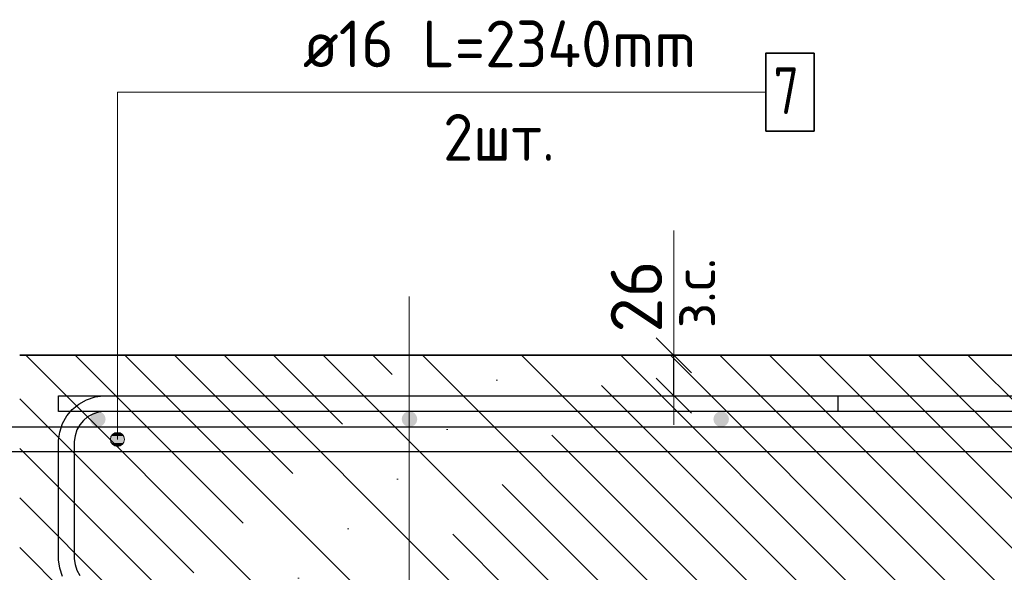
# Model space of a CAD drawing. Header units: metres. Extents: x -38 to 97, y -15 to 21.
# Tile 266 of 276: x 88.563 to 89.195, y -5.37 to -5.015. Entities that reach past the tile are written whole.
import ezdxf

# ---------------------------------------------------------------- set-up
doc = ezdxf.new("R2010")
doc.units = ezdxf.units.M
doc.header["$PDMODE"] = 65
doc.linetypes.add('______11', pattern=[0.5, 0.4, -0.05, 0, -0.05])
doc.linetypes.add('______5', pattern=[1.1, 0.8, -0.1, 0.1, -0.1])
for name, color, linetype, lineweight in [('XR$4$Арм. стержнями верхней зоны', 180, 'Continuous', 35), ('XR$4$Арм.стержн. Арматура края', 96, 'Continuous', 35), ('XR$4$Арм.стержн.горизонт. 1', 180, 'Continuous', 35), ('XR$4$Осевая линия (1)', 7, '______5', 13), ('XR$4$Размерная линия_ общее', 7, 'Continuous', 13), ('XR$5$Арм. стержнями верхней зоны', 180, 'Continuous', 35), ('XR$5$Арм.стержн. Арматура края', 96, 'Continuous', 35), ('XR$5$Арм.стержн.горизонт. 1', 180, 'Continuous', 35), ('XR$5$Осевая линия (1)', 7, '______5', 13), ('XR$5$Размерная линия_ общее', 7, 'Continuous', 13)]:
    doc.layers.add(name, color=color, linetype=linetype, lineweight=lineweight)
doc.styles.add('ISOCPEUR', font='txt')
doc.dimstyles.new('DIMSTYLE_11', dxfattribs={"dimtxt": 0.033, "dimasz": 0.0375, "dimexe": 0, "dimexo": 0, "dimgap": 0.0165, "dimtad": 2, "dimdec": 0, "dimlfac": 1000, "dimrnd": 1, "dimzin": 12, "dimdsep": 46, "dimtxsty": 'ISOCPEUR', "dimblk1": 'ALL_ML_STRICH', "dimblk2": 'ALL_ML_STRICH', "dimsah": 1, "dimcen": 0, "dimclrd": 7, "dimclre": 256, "dimclrt": 7, "dimadec": 0, "dimazin": 0, "dimtfac": 1, "dimtdec": 0, "dimtix": 1, "dimtmove": 2, "dimatfit": 3, "dimfxl": 0, "dimtvp": 1.2, "dimtzin": 0, "dimlwd": 0, "dimlwe": -3, "dimarcsym": 0})
pattern_1 = [(135, (0, 0), (-0.031819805, -0.031819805), [0.4, -0.05, 0, -0.05]), (135, (-0.01591, -0.01591), (-0.031819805, -0.031819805), [0.8, -0.1, 0.1, -0.1])]

# ---------------------------------------------------------------- blocks, each defined once
blk = doc.blocks.new('ALL_ML_STRICH')
at = {"color": 0, "linetype": 'ByBlock', "lineweight": -2}
for p, q in [((0, -0.5), (0, 0.5)), ((-0.3, -0.3), (0.3, 0.3)), ((-1, 0), (0.5, 0))]:
    blk.add_line(p, q, dxfattribs=at)
blk = doc.blocks.new('*D476')
at = {"layer": 'DEFPOINTS', "color": 7, "linetype": 'Continuous', "lineweight": 13, "transparency": 33554687}
for p in [(88.94284, -5.23081), (88.94284, -5.25681), (88.98283, -5.25681)]:
    blk.add_point(p, dxfattribs=at)
at = {"layer": 'XR$4$Размерная линия_ общее', "color": 253, "linetype": 'Continuous', "lineweight": -2, "true_color": 0xa0a0a0, "transparency": 33554687}
for p, q in [((88.96284, -5.23081), (88.98283, -5.23081)), ((88.96284, -5.25681), (88.98283, -5.25681))]:
    blk.add_line(p, q, dxfattribs=at)
at = {"layer": 'XR$4$Размерная линия_ общее', "color": 7, "linetype": 'Continuous', "lineweight": -2, "transparency": 33554687}
blk.add_line((88.98283, -5.25681), (88.98283, -5.23081), dxfattribs=at)
at = {"layer": 'XR$4$Размерная линия_ общее', "color": 7, "linetype": 'Continuous', "lineweight": 13, "transparency": 33554687, "xscale": 0.0375, "yscale": 0.0375, "zscale": 0.0375}
for p, rotation in [((88.98283, -5.23081), 90), ((88.98283, -5.25681), 270)]:
    blk.add_blockref('ALL_ML_STRICH', p, dxfattribs=dict(at, rotation=rotation))
at = {"layer": 'XR$4$Размерная линия_ общее', "color": 7, "linetype": 'Continuous', "lineweight": 13, "transparency": 33554687, "insert": (88.98236, -5.21345), "char_height": 0.027, "width": 0.00135, "attachment_point": 1, "rotation": 90, "line_spacing_factor": 0.60241, "style": 'ISOCPEUR'}
blk.add_mtext('з.с.', dxfattribs=at)
at = {"layer": 'XR$4$Размерная линия_ общее', "color": 7, "linetype": 'Continuous', "lineweight": 13, "transparency": 33554687, "insert": (88.95883, -5.19308), "char_height": 0.033, "width": 0.066, "attachment_point": 5, "rotation": 90, "style": 'ISOCPEUR'}
blk.add_mtext('\\A1;{26}', dxfattribs=at)
blk = doc.blocks.new('*D799')
at = {"layer": 'DEFPOINTS', "color": 7, "linetype": 'Continuous', "lineweight": 13, "transparency": 33554687}
for p in [(88.94284, -5.23081), (88.94284, -5.25681), (88.98283, -5.25681)]:
    blk.add_point(p, dxfattribs=at)
at = {"layer": 'XR$5$Размерная линия_ общее', "color": 253, "linetype": 'Continuous', "lineweight": -2, "true_color": 0xa0a0a0, "transparency": 33554687}
for p, q in [((88.96284, -5.23081), (88.98283, -5.23081)), ((88.96284, -5.25681), (88.98283, -5.25681))]:
    blk.add_line(p, q, dxfattribs=at)
at = {"layer": 'XR$5$Размерная линия_ общее', "color": 7, "linetype": 'Continuous', "lineweight": -2, "transparency": 33554687}
blk.add_line((88.98283, -5.25681), (88.98283, -5.23081), dxfattribs=at)
at = {"layer": 'XR$5$Размерная линия_ общее', "color": 7, "linetype": 'Continuous', "lineweight": 13, "transparency": 33554687, "xscale": 0.0375, "yscale": 0.0375, "zscale": 0.0375}
for p, rotation in [((88.98283, -5.23081), 90), ((88.98283, -5.25681), 270)]:
    blk.add_blockref('ALL_ML_STRICH', p, dxfattribs=dict(at, rotation=rotation))
at = {"layer": 'XR$5$Размерная линия_ общее', "color": 7, "linetype": 'Continuous', "lineweight": 13, "transparency": 33554687, "insert": (88.98236, -5.21345), "char_height": 0.027, "width": 0.00135, "attachment_point": 1, "rotation": 90, "line_spacing_factor": 0.60241, "style": 'ISOCPEUR'}
blk.add_mtext('з.с.', dxfattribs=at)
at = {"layer": 'XR$5$Размерная линия_ общее', "color": 7, "linetype": 'Continuous', "lineweight": 13, "transparency": 33554687, "insert": (88.95883, -5.19308), "char_height": 0.033, "width": 0.066, "attachment_point": 5, "rotation": 90, "style": 'ISOCPEUR'}
blk.add_mtext('\\A1;{26}', dxfattribs=at)

msp = doc.modelspace()

# ---------------------------------------------------------------- hatches: boundary and pattern name
at = {"linetype": 'Continuous', "lineweight": 13, "transparency": 33554687}
h = msp.add_hatch(dxfattribs=at)
h.set_pattern_fill('__________540', scale=0.015, style=0, pattern_type=2)
h.set_pattern_definition(pattern_1)
h.paths.add_polyline_path([(88.56308, -5.23081), (88.56308, -5.43081), (89.68134, -5.43081), (89.68134, -5.23081)], flags=0)
h = msp.add_hatch(dxfattribs=at)
h.set_pattern_fill('__________540', scale=0.015, style=0, pattern_type=2)
h.set_pattern_definition(pattern_1)
h.paths.add_polyline_path([(88.56308, -5.23081), (88.56308, -5.43081), (89.68134, -5.43081), (89.68134, -5.23081)], flags=0)
at = {"layer": 'XR$4$Арм. стержнями верхней зоны', "linetype": 'Continuous', "lineweight": 50, "transparency": 33554687}
for points in [[(88.6182, -5.27181), (88.61782, -5.2699), (88.61674, -5.26827), (88.61512, -5.26719), (88.6132, -5.26681), (88.61129, -5.26719), (88.60967, -5.26827), (88.60858, -5.2699), (88.6082, -5.27181), (88.60858, -5.27372), (88.60967, -5.27535), (88.61129, -5.27643), (88.6132, -5.27681), (88.61512, -5.27643), (88.61674, -5.27535), (88.61782, -5.27372)], [(88.8182, -5.27181), (88.81782, -5.2699), (88.81674, -5.26827), (88.81512, -5.26719), (88.8132, -5.26681), (88.81129, -5.26719), (88.80967, -5.26827), (88.80858, -5.2699), (88.8082, -5.27181), (88.80858, -5.27372), (88.80967, -5.27535), (88.81129, -5.27643), (88.8132, -5.27681), (88.81512, -5.27643), (88.81674, -5.27535), (88.81782, -5.27372)], [(89.0182, -5.27181), (89.01782, -5.2699), (89.01674, -5.26827), (89.01512, -5.26719), (89.0132, -5.26681), (89.01129, -5.26719), (89.00967, -5.26827), (89.00858, -5.2699), (89.0082, -5.27181), (89.00858, -5.27372), (89.00967, -5.27535), (89.01129, -5.27643), (89.0132, -5.27681), (89.01512, -5.27643), (89.01674, -5.27535), (89.01782, -5.27372)]]:
    msp.add_hatch(color=4, dxfattribs=at).paths.add_polyline_path(points)
at = {"layer": 'XR$4$Арм.стержн.горизонт. 1', "linetype": 'Continuous', "lineweight": 13, "transparency": 33554687}
for points in [[(88.62805, -5.28094), (88.62355, -5.28094), (88.62193, -5.28256)], [(88.62805, -5.28094), (88.62193, -5.28256), (88.62967, -5.28256)], [(88.62805, -5.28094), (88.62355, -5.28094), (88.62193, -5.28256)], [(88.62805, -5.28094), (88.62193, -5.28256), (88.62967, -5.28256)], [(88.62355, -5.28094), (88.62805, -5.28094), (88.6258, -5.28031)], [(88.62355, -5.28094), (88.62805, -5.28094), (88.6258, -5.28031)], [(88.62967, -5.28256), (88.62193, -5.28256), (88.6213, -5.28481)], [(88.62967, -5.28256), (88.6213, -5.28481), (88.6303, -5.28481)], [(88.62967, -5.28256), (88.62193, -5.28256), (88.6213, -5.28481)], [(88.62967, -5.28256), (88.6213, -5.28481), (88.6303, -5.28481)], [(88.6303, -5.28481), (88.6213, -5.28481), (88.62193, -5.28706)], [(88.6303, -5.28481), (88.6213, -5.28481), (88.62193, -5.28706)], [(88.6303, -5.28481), (88.62193, -5.28706), (88.62967, -5.28706)], [(88.6303, -5.28481), (88.62193, -5.28706), (88.62967, -5.28706)], [(88.62967, -5.28706), (88.62193, -5.28706), (88.62355, -5.28868)], [(88.62967, -5.28706), (88.62193, -5.28706), (88.62355, -5.28868)], [(88.62967, -5.28706), (88.62355, -5.28868), (88.62805, -5.28868)], [(88.62967, -5.28706), (88.62355, -5.28868), (88.62805, -5.28868)], [(88.62805, -5.28868), (88.62355, -5.28868), (88.6258, -5.28931)], [(88.62805, -5.28868), (88.62355, -5.28868), (88.6258, -5.28931)]]:
    msp.add_hatch(color=7, dxfattribs=at).paths.add_polyline_path(points)
at = {"layer": 'XR$5$Арм. стержнями верхней зоны', "linetype": 'Continuous', "lineweight": 50, "transparency": 33554687}
for points in [[(88.6182, -5.27181), (88.61782, -5.2699), (88.61674, -5.26827), (88.61512, -5.26719), (88.6132, -5.26681), (88.61129, -5.26719), (88.60967, -5.26827), (88.60858, -5.2699), (88.6082, -5.27181), (88.60858, -5.27372), (88.60967, -5.27535), (88.61129, -5.27643), (88.6132, -5.27681), (88.61512, -5.27643), (88.61674, -5.27535), (88.61782, -5.27372)], [(88.8182, -5.27181), (88.81782, -5.2699), (88.81674, -5.26827), (88.81512, -5.26719), (88.8132, -5.26681), (88.81129, -5.26719), (88.80967, -5.26827), (88.80858, -5.2699), (88.8082, -5.27181), (88.80858, -5.27372), (88.80967, -5.27535), (88.81129, -5.27643), (88.8132, -5.27681), (88.81512, -5.27643), (88.81674, -5.27535), (88.81782, -5.27372)], [(89.0182, -5.27181), (89.01782, -5.2699), (89.01674, -5.26827), (89.01512, -5.26719), (89.0132, -5.26681), (89.01129, -5.26719), (89.00967, -5.26827), (89.00858, -5.2699), (89.0082, -5.27181), (89.00858, -5.27372), (89.00967, -5.27535), (89.01129, -5.27643), (89.0132, -5.27681), (89.01512, -5.27643), (89.01674, -5.27535), (89.01782, -5.27372)]]:
    msp.add_hatch(color=4, dxfattribs=at).paths.add_polyline_path(points)
at = {"layer": 'XR$5$Арм.стержн.горизонт. 1', "linetype": 'Continuous', "lineweight": 13, "transparency": 33554687}
for points in [[(88.62805, -5.28094), (88.62355, -5.28094), (88.62193, -5.28256)], [(88.62805, -5.28094), (88.62193, -5.28256), (88.62967, -5.28256)], [(88.62805, -5.28094), (88.62355, -5.28094), (88.62193, -5.28256)], [(88.62805, -5.28094), (88.62193, -5.28256), (88.62967, -5.28256)], [(88.62355, -5.28094), (88.62805, -5.28094), (88.6258, -5.28031)], [(88.62355, -5.28094), (88.62805, -5.28094), (88.6258, -5.28031)], [(88.62967, -5.28256), (88.62193, -5.28256), (88.6213, -5.28481)], [(88.62967, -5.28256), (88.6213, -5.28481), (88.6303, -5.28481)], [(88.62967, -5.28256), (88.62193, -5.28256), (88.6213, -5.28481)], [(88.62967, -5.28256), (88.6213, -5.28481), (88.6303, -5.28481)], [(88.6303, -5.28481), (88.6213, -5.28481), (88.62193, -5.28706)], [(88.6303, -5.28481), (88.6213, -5.28481), (88.62193, -5.28706)], [(88.6303, -5.28481), (88.62193, -5.28706), (88.62967, -5.28706)], [(88.6303, -5.28481), (88.62193, -5.28706), (88.62967, -5.28706)], [(88.62967, -5.28706), (88.62193, -5.28706), (88.62355, -5.28868)], [(88.62967, -5.28706), (88.62193, -5.28706), (88.62355, -5.28868)], [(88.62967, -5.28706), (88.62355, -5.28868), (88.62805, -5.28868)], [(88.62967, -5.28706), (88.62355, -5.28868), (88.62805, -5.28868)], [(88.62805, -5.28868), (88.62355, -5.28868), (88.6258, -5.28931)], [(88.62805, -5.28868), (88.62355, -5.28868), (88.6258, -5.28931)]]:
    msp.add_hatch(color=7, dxfattribs=at).paths.add_polyline_path(points)

# ---------------------------------------------------------------- linework, layer by layer
at = {"color": 7, "linetype": 'Continuous', "lineweight": 13, "transparency": 33554687}
msp.add_line((88.98283, -5.23081), (88.98283, -5.15081), dxfattribs=at)
msp.add_line((88.98283, -5.23081), (88.98283, -5.15081), dxfattribs=at)
at = {"color": 7, "linetype": 'Continuous', "lineweight": 35, "transparency": 33554687}
msp.add_line((89.68134, -5.23081), (88.56308, -5.23081), dxfattribs=at)
msp.add_line((89.68134, -5.23081), (88.56308, -5.23081), dxfattribs=at)
at = {"layer": 'XR$4$Арм. стержнями верхней зоны', "color": 4, "linetype": 'Continuous', "lineweight": 25, "transparency": 33554687}
msp.add_lwpolyline([(88.58808, -5.25681), (89.68634, -5.25681), (89.68634, -5.26681), (88.58808, -5.26681), (88.58808, -5.25681)], dxfattribs=at)
msp.add_lwpolyline([(88.58808, -5.25681), (89.68634, -5.25681), (89.68634, -5.26681), (88.58808, -5.26681), (88.58808, -5.25681)], dxfattribs=at)
at = {"layer": 'XR$4$Арм.стержн. Арматура края', "color": 4, "linetype": 'Continuous', "lineweight": 25, "transparency": 33554687}
msp.add_lwpolyline([(88.5906, -5.3729), (88.58881, -5.36746), (88.58808, -5.36225), (88.58808, -5.28537), (88.58881, -5.28016), (88.5906, -5.27472), (88.59341, -5.26971), (88.59685, -5.26558), (88.60098, -5.26213), (88.60599, -5.25933), (88.61143, -5.25754), (88.61665, -5.25681), (89.08808, -5.25681), (89.08808, -5.26681), (88.61734, -5.26681), (88.6137, -5.26732), (88.61004, -5.26852), (88.60668, -5.2704), (88.60395, -5.27268), (88.60168, -5.27541), (88.5998, -5.27876), (88.59859, -5.28243), (88.59808, -5.28607), (88.59808, -5.36155), (88.59859, -5.36519), (88.5998, -5.36885), (88.60168, -5.37221)], dxfattribs=at)
msp.add_lwpolyline([(88.5906, -5.3729), (88.58881, -5.36746), (88.58808, -5.36225), (88.58808, -5.28537), (88.58881, -5.28016), (88.5906, -5.27472), (88.59341, -5.26971), (88.59685, -5.26558), (88.60098, -5.26213), (88.60599, -5.25933), (88.61143, -5.25754), (88.61665, -5.25681), (89.08808, -5.25681), (89.08808, -5.26681), (88.61734, -5.26681), (88.6137, -5.26732), (88.61004, -5.26852), (88.60668, -5.2704), (88.60395, -5.27268), (88.60168, -5.27541), (88.5998, -5.27876), (88.59859, -5.28243), (88.59808, -5.28607), (88.59808, -5.36155), (88.59859, -5.36519), (88.5998, -5.36885), (88.60168, -5.37221)], dxfattribs=at)
at = {"layer": 'XR$4$Арм.стержн.горизонт. 1', "color": 7, "linetype": 'Continuous', "lineweight": 13, "transparency": 33554687}
for p, q in [((88.6258, -5.06189), (89.0418, -5.06189)), ((88.6258, -5.06189), (88.6258, -5.28481)), ((88.6258, -5.06189), (88.6258, -5.28481)), ((88.6258, -5.28031), (88.6258, -5.28031)), ((88.6258, -5.28031), (88.6258, -5.28031)), ((88.6213, -5.28481), (88.6213, -5.28481)), ((88.6213, -5.28481), (88.6213, -5.28481)), ((88.6303, -5.28481), (88.6303, -5.28481)), ((88.6303, -5.28481), (88.6303, -5.28481)), ((88.6258, -5.28931), (88.6258, -5.28931)), ((88.6258, -5.28931), (88.6258, -5.28931))]:
    msp.add_line(p, q, dxfattribs=at)
at = {"layer": 'XR$4$Арм.стержн.горизонт. 1', "color": 7, "linetype": 'Continuous', "lineweight": 35, "transparency": 33554687}
msp.add_lwpolyline([(89.0418, -5.08689), (89.0728, -5.08689), (89.0728, -5.03689), (89.0418, -5.03689), (89.0418, -5.08689)], dxfattribs=at)
at = {"layer": 'XR$4$Арм.стержн.горизонт. 1', "color": 7, "linetype": 'Continuous', "lineweight": 25, "transparency": 33554687}
msp.add_lwpolyline([(89.60308, -5.29281), (87.26308, -5.29281), (87.26308, -5.27681), (89.60308, -5.27681), (89.60308, -5.29281)], dxfattribs=at)
msp.add_lwpolyline([(89.60308, -5.29281), (87.26308, -5.29281), (87.26308, -5.27681), (89.60308, -5.27681), (89.60308, -5.29281)], dxfattribs=at)
at = {"layer": 'XR$4$Арм.стержн.горизонт. 1', "color": 7, "linetype": 'Continuous', "lineweight": 13, "transparency": 33554687}
msp.add_circle((88.6258, -5.28481), 0.0045, dxfattribs=at)
msp.add_circle((88.6258, -5.28481), 0.0045, dxfattribs=at)
at = {"layer": 'XR$4$Осевая линия (1)', "color": 253, "linetype": '______11', "lineweight": 13, "true_color": 0xa0a0a0, "transparency": 33554687}
msp.add_line((88.81308, -5.19315), (88.81308, -5.69021), dxfattribs=at)
at = {"layer": 'XR$5$Арм. стержнями верхней зоны', "color": 4, "linetype": 'Continuous', "lineweight": 25, "transparency": 33554687}
msp.add_lwpolyline([(88.58808, -5.25681), (89.68634, -5.25681), (89.68634, -5.26681), (88.58808, -5.26681), (88.58808, -5.25681)], dxfattribs=at)
msp.add_lwpolyline([(88.58808, -5.25681), (89.68634, -5.25681), (89.68634, -5.26681), (88.58808, -5.26681), (88.58808, -5.25681)], dxfattribs=at)
at = {"layer": 'XR$5$Арм.стержн. Арматура края', "color": 4, "linetype": 'Continuous', "lineweight": 25, "transparency": 33554687}
msp.add_lwpolyline([(88.5906, -5.3729), (88.58881, -5.36746), (88.58808, -5.36225), (88.58808, -5.28537), (88.58881, -5.28016), (88.5906, -5.27472), (88.59341, -5.26971), (88.59685, -5.26558), (88.60098, -5.26213), (88.60599, -5.25933), (88.61143, -5.25754), (88.61665, -5.25681), (89.08808, -5.25681), (89.08808, -5.26681), (88.61734, -5.26681), (88.6137, -5.26732), (88.61004, -5.26852), (88.60668, -5.2704), (88.60395, -5.27268), (88.60168, -5.27541), (88.5998, -5.27876), (88.59859, -5.28243), (88.59808, -5.28607), (88.59808, -5.36155), (88.59859, -5.36519), (88.5998, -5.36885), (88.60168, -5.37221)], dxfattribs=at)
msp.add_lwpolyline([(88.5906, -5.3729), (88.58881, -5.36746), (88.58808, -5.36225), (88.58808, -5.28537), (88.58881, -5.28016), (88.5906, -5.27472), (88.59341, -5.26971), (88.59685, -5.26558), (88.60098, -5.26213), (88.60599, -5.25933), (88.61143, -5.25754), (88.61665, -5.25681), (89.08808, -5.25681), (89.08808, -5.26681), (88.61734, -5.26681), (88.6137, -5.26732), (88.61004, -5.26852), (88.60668, -5.2704), (88.60395, -5.27268), (88.60168, -5.27541), (88.5998, -5.27876), (88.59859, -5.28243), (88.59808, -5.28607), (88.59808, -5.36155), (88.59859, -5.36519), (88.5998, -5.36885), (88.60168, -5.37221)], dxfattribs=at)
at = {"layer": 'XR$5$Арм.стержн.горизонт. 1', "color": 7, "linetype": 'Continuous', "lineweight": 13, "transparency": 33554687}
for p, q in [((88.6258, -5.06189), (89.0418, -5.06189)), ((88.6258, -5.06189), (88.6258, -5.28481)), ((88.6258, -5.06189), (88.6258, -5.28481)), ((88.6258, -5.28031), (88.6258, -5.28031)), ((88.6258, -5.28031), (88.6258, -5.28031)), ((88.6213, -5.28481), (88.6213, -5.28481)), ((88.6213, -5.28481), (88.6213, -5.28481)), ((88.6303, -5.28481), (88.6303, -5.28481)), ((88.6303, -5.28481), (88.6303, -5.28481)), ((88.6258, -5.28931), (88.6258, -5.28931)), ((88.6258, -5.28931), (88.6258, -5.28931))]:
    msp.add_line(p, q, dxfattribs=at)
at = {"layer": 'XR$5$Арм.стержн.горизонт. 1', "color": 7, "linetype": 'Continuous', "lineweight": 35, "transparency": 33554687}
msp.add_lwpolyline([(89.0418, -5.08689), (89.0728, -5.08689), (89.0728, -5.03689), (89.0418, -5.03689), (89.0418, -5.08689)], dxfattribs=at)
at = {"layer": 'XR$5$Арм.стержн.горизонт. 1', "color": 7, "linetype": 'Continuous', "lineweight": 25, "transparency": 33554687}
msp.add_lwpolyline([(89.60308, -5.29281), (87.26308, -5.29281), (87.26308, -5.27681), (89.60308, -5.27681), (89.60308, -5.29281)], dxfattribs=at)
msp.add_lwpolyline([(89.60308, -5.29281), (87.26308, -5.29281), (87.26308, -5.27681), (89.60308, -5.27681), (89.60308, -5.29281)], dxfattribs=at)
at = {"layer": 'XR$5$Арм.стержн.горизонт. 1', "color": 7, "linetype": 'Continuous', "lineweight": 13, "transparency": 33554687}
msp.add_circle((88.6258, -5.28481), 0.0045, dxfattribs=at)
msp.add_circle((88.6258, -5.28481), 0.0045, dxfattribs=at)
at = {"layer": 'XR$5$Осевая линия (1)', "color": 253, "linetype": '______11', "lineweight": 13, "true_color": 0xa0a0a0, "transparency": 33554687}
msp.add_line((88.81308, -5.19315), (88.81308, -5.69021), dxfattribs=at)

# ---------------------------------------------------------------- texts
at = {"layer": 'XR$4$Арм.стержн.горизонт. 1', "color": 7, "linetype": 'Continuous', "lineweight": 25, "transparency": 33554687, "char_height": 0.03, "attachment_point": 7, "style": 'ISOCPEUR'}
for s, insert, width in [('\\W0.96;ø16 L=2340mm ', (88.7448, -5.04589), 0.2962649), ('\\W0.78;7', (89.0468, -5.07589), 0.0326407), ('\\W0.94;2шт. ', (88.8348, -5.10589), 0.1161286)]:
    msp.add_mtext(s, dxfattribs=dict(at, insert=insert, width=width))
at = {"layer": 'XR$5$Арм.стержн.горизонт. 1', "color": 7, "linetype": 'Continuous', "lineweight": 25, "transparency": 33554687, "char_height": 0.03, "attachment_point": 7, "style": 'ISOCPEUR'}
for s, insert, width in [('\\W0.96;ø16 L=2340mm ', (88.7448, -5.04589), 0.2962649), ('\\W0.78;7', (89.0468, -5.07589), 0.0326407), ('\\W0.94;2шт. ', (88.8348, -5.10589), 0.1161286)]:
    msp.add_mtext(s, dxfattribs=dict(at, insert=insert, width=width))

# ---------------------------------------------------------------- dimensions: what is measured, and where the dimension line sits
at = {"layer": 'XR$4$Размерная линия_ общее', "color": 7, "linetype": 'Continuous', "lineweight": 13, "transparency": 33554687}
dim = msp.add_linear_dim(base=(88.98283, -5.23081), p1=(88.96284, -5.25681), p2=(88.96284, -5.23081), angle=90, text='<>\\Xз.с.', dimstyle='DIMSTYLE_11', override={"dimpost": '<>', "dimclrd": 7, "dimclre": 253, "dimclrt": 7, "dimlwd": 0, "dimlwe": 65533}, dxfattribs=at)
dim.commit()
dim.dimension.update_dxf_attribs({"geometry": '*D476', "text_midpoint": (88.95883, -5.19308), "dimtype": 160})
at = {"layer": 'XR$5$Размерная линия_ общее', "color": 7, "linetype": 'Continuous', "lineweight": 13, "transparency": 33554687}
dim = msp.add_linear_dim(base=(88.98283, -5.23081), p1=(88.96284, -5.25681), p2=(88.96284, -5.23081), angle=90, text='<>\\Xз.с.', dimstyle='DIMSTYLE_11', override={"dimpost": '<>', "dimclrd": 7, "dimclre": 253, "dimclrt": 7, "dimlwd": 0, "dimlwe": 65533}, dxfattribs=at)
dim.commit()
dim.dimension.update_dxf_attribs({"geometry": '*D799', "text_midpoint": (88.95883, -5.19308), "dimtype": 160})

doc.saveas('drawing.dxf')
